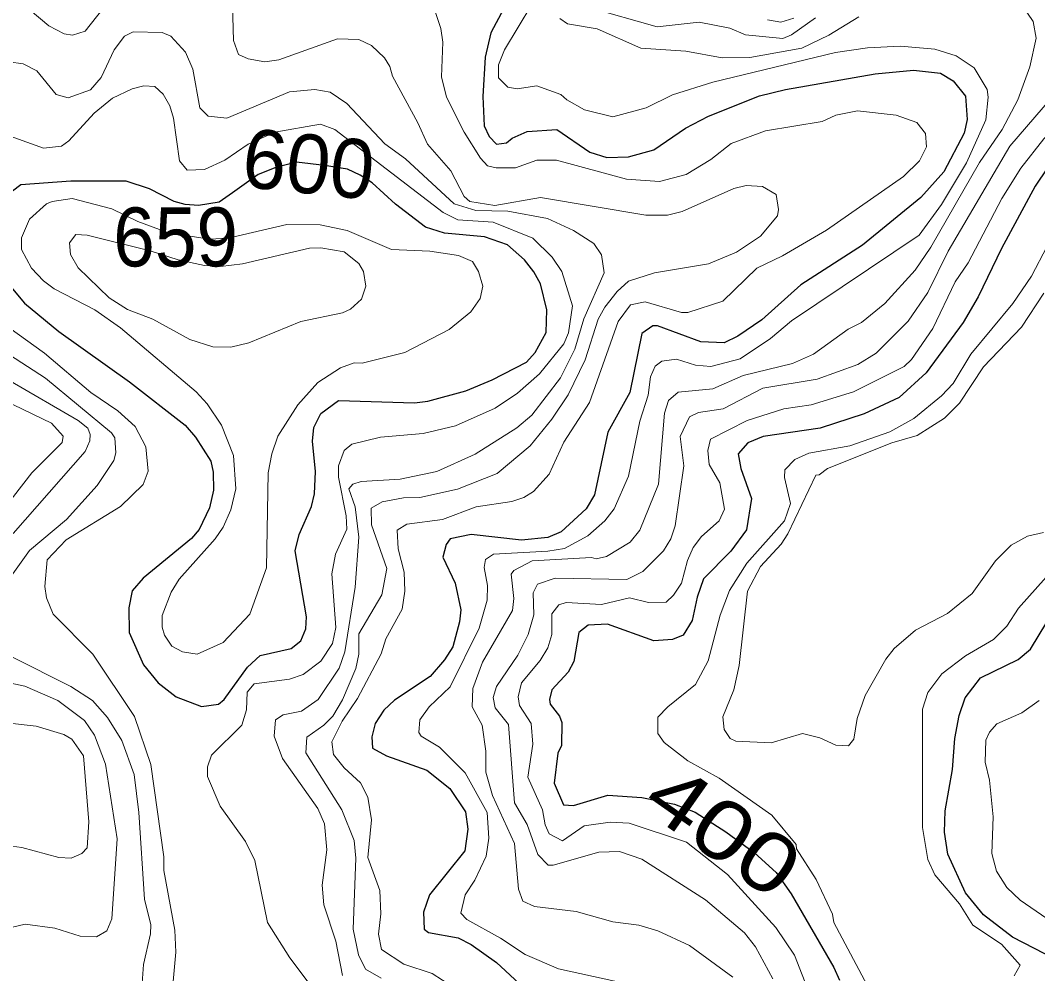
# Model space of a CAD drawing. Extents: x 673.3 to 698.5, y 6984.3 to 7012.3.
# Drawn here: x 680.565 to 681.947, y 7008.297 to 7009.592 of the extents above; entities that cross this region are included whole.
import ezdxf
from ezdxf.enums import TextEntityAlignment as Align

# ---------------------------------------------------------------- set-up
doc = ezdxf.new("R2010")
doc.units = 0
doc.header["$LTSCALE"] = 0.032
doc.layers.add('1', color=7, linetype='Continuous', lineweight=25)
doc.layers.add('2', color=7, linetype='Continuous', lineweight=13)
doc.layers.add('21', color=7, linetype='Continuous')
doc.layers.add('61', color=7, linetype='Continuous')

msp = doc.modelspace()

# ---------------------------------------------------------------- linework, layer by layer
at = {"layer": '1'}
for points in [[(681.2359, 7009.6347), (681.2043, 7009.5749), (681.1968, 7009.5417), (681.1935, 7009.4882), (681.1955, 7009.4483), (681.2021, 7009.434), (681.2121, 7009.4235), (681.2258, 7009.4255), (681.2332, 7009.4318), (681.2538, 7009.441), (681.2941, 7009.4434), (681.3389, 7009.4128), (681.3619, 7009.4053), (681.3912, 7009.4063), (681.4259, 7009.416), (681.469, 7009.4452), (681.5, 7009.4616), (681.5692, 7009.4891), (681.6048, 7009.498), (681.7266, 7009.5192), (681.7787, 7009.5241), (681.8154, 7009.5199), (681.8326, 7009.5096), (681.8491, 7009.4887), (681.8515, 7009.4573), (681.8471, 7009.4387), (681.8199, 7009.3859), (681.7886, 7009.3512), (681.7093, 7009.2865), (681.6254, 7009.2327), (681.5724, 7009.1849), (681.5399, 7009.1627), (681.5214, 7009.1536), (681.4894, 7009.1552), (681.4306, 7009.1771), (681.4242, 7009.1771), (681.4096, 7009.1666), (681.3931, 7009.0862), (681.3631, 7009.0325), (681.3454, 7008.9473), (681.334, 7008.9286), (681.2997, 7008.8973), (681.2816, 7008.8896), (681.2461, 7008.8857), (681.1777, 7008.8937), (681.1493, 7008.8876), (681.1436, 7008.8801), (681.1393, 7008.8629), (681.1559, 7008.8273), (681.1634, 7008.7911), (681.1617, 7008.7748), (681.1529, 7008.741), (681.1413, 7008.7231), (681.1221, 7008.7009), (681.0736, 7008.6687), (681.059, 7008.6549), (681.0471, 7008.637), (681.0429, 7008.6188), (681.0434, 7008.6033), (681.0627, 7008.593), (681.1173, 7008.5737), (681.1487, 7008.5484), (681.17, 7008.517), (681.1731, 7008.4934), (681.1692, 7008.464), (681.1211, 7008.4043), (681.113, 7008.3807), (681.114, 7008.3577), (681.1197, 7008.3531), (681.1598, 7008.3457), (681.1777, 7008.3369), (681.212, 7008.3125), (681.2428, 7008.2839)], [(682.1945, 7009.6074), (682.1822, 7009.5747), (682.1759, 7009.569), (682.1746, 7009.5639), (682.1473, 7009.5365), (682.1081, 7009.5118), (682.0595, 7009.4876), (682.0076, 7009.4506), (681.9771, 7009.4165), (681.9437, 7009.3664), (681.8981, 7009.2817), (681.8664, 7009.2165), (681.846, 7009.1815), (681.7957, 7009.1131), (681.759, 7009.0796), (681.7116, 7009.0572), (681.6517, 7009.0379), (681.5741, 7009.0266), (681.5533, 7009.0181), (681.5405, 7009.003), (681.544, 7008.983), (681.5583, 7008.9423), (681.5516, 7008.8998), (681.5305, 7008.8707)], [(680.5499, 7009.2326), (680.5708, 7009.2079), (680.6174, 7009.1691), (680.7136, 7009.1008), (680.7893, 7009.0421), (680.8031, 7009.0258), (680.8238, 7008.993), (680.827, 7008.9784), (680.8278, 7008.9538), (680.8222, 7008.9299), (680.8083, 7008.9004), (680.7978, 7008.8881), (680.7323, 7008.8341), (680.7172, 7008.817), (680.7124, 7008.7941), (680.713, 7008.7605), (680.7325, 7008.7165), (680.7524, 7008.6922), (680.7768, 7008.6729), (680.8113, 7008.6601), (680.8346, 7008.6631), (680.842, 7008.6693), (680.8739, 7008.7132), (680.8909, 7008.7293), (680.9331, 7008.7388), (680.9461, 7008.7492), (680.9532, 7008.7654), (680.9541, 7008.7817), (680.9387, 7008.8712), (680.9439, 7008.8936), (680.9607, 7008.9315), (680.9648, 7008.9488), (680.9663, 7008.9791), (680.9623, 7009.0204), (680.964, 7009.039), (680.9735, 7009.058), (680.9976, 7009.0753), (681.1007, 7009.0722), (681.1186, 7009.0747), (681.1702, 7009.0887), (681.2062, 7009.1036), (681.253, 7009.1275), (681.2645, 7009.1407), (681.2796, 7009.168), (681.2806, 7009.1986), (681.2717, 7009.2341), (681.2629, 7009.2502), (681.2499, 7009.2665), (681.2269, 7009.2871), (681.1959, 7009.2977), (681.1416, 7009.3029), (681.1157, 7009.3108), (681.0749, 7009.3422), (681.0431, 7009.371), (681.0268, 7009.3817), (681.0097, 7009.3896), (680.9782, 7009.3946), (680.9403, 7009.3991), (680.9121, 7009.3918), (680.8882, 7009.3825), (680.8533, 7009.3574), (680.8351, 7009.345), (680.8072, 7009.3402), (680.7891, 7009.3416), (680.7741, 7009.3458), (680.7409, 7009.3631), (680.7089, 7009.3734), (680.6337, 7009.3734), (680.5659, 7009.3682), (680.5297, 7009.3414)], [(681.5305, 7008.8707), (681.4933, 7008.8335), (681.4845, 7008.8086), (681.4778, 7008.7769), (681.4654, 7008.757), (681.451, 7008.7511), (681.4257, 7008.7489), (681.3627, 7008.7719), (681.3366, 7008.7705), (681.3238, 7008.7606), (681.3173, 7008.7212), (681.3093, 7008.7067), (681.2872, 7008.6828), (681.284, 7008.6694), (681.285, 7008.6631), (681.2977, 7008.647), (681.301, 7008.638), (681.3002, 7008.6069), (681.2952, 7008.5965), (681.2904, 7008.5557), (681.303, 7008.5263), (681.3165, 7008.5257), (681.3634, 7008.5395), (681.4096, 7008.5362), (681.4538, 7008.5274), (681.4817, 7008.5165), (681.5234, 7008.4896), (681.5625, 7008.4614), (681.5921, 7008.4346), (681.6122, 7008.4054), (681.6701, 7008.3054), (681.6779, 7008.2881)], [(681.9719, 7008.3163), (681.9132, 7008.3467), (681.8738, 7008.3772), (681.849, 7008.407), (681.8251, 7008.4594), (681.8207, 7008.4891), (681.8215, 7008.5182), (681.8314, 7008.5742), (681.8347, 7008.6165), (681.8406, 7008.6477), (681.8489, 7008.6718), (681.8693, 7008.6989), (681.9209, 7008.7237), (681.9376, 7008.738), (681.9598, 7008.7746)]]:
    msp.add_lwpolyline(points, dxfattribs=at)
at = {"layer": '2'}
for points in [[(681.1502, 7009.3875), (681.1182, 7009.4237), (681.1054, 7009.4527), (681.0706, 7009.5158), (681.0672, 7009.529), (681.0597, 7009.5407), (681.0422, 7009.5578), (681.0249, 7009.5656), (680.996, 7009.5665), (680.9165, 7009.5381), (680.8974, 7009.5355), (680.8746, 7009.5393), (680.8618, 7009.5454), (680.8548, 7009.5646), (680.8531, 7009.6292)], [(680.6859, 7009.6183), (680.6532, 7009.5771), (680.6363, 7009.5715), (680.6248, 7009.5734), (680.6038, 7009.5844), (680.5786, 7009.6055)], [(681.9246, 7009.6144), (681.9411, 7009.5901), (681.9451, 7009.5674), (681.9367, 7009.5288), (681.92, 7009.4836), (681.8988, 7009.4437), (681.8682, 7009.3989), (681.8021, 7009.2837), (681.7808, 7009.2524), (681.7397, 7009.2072), (681.7077, 7009.1814), (681.6896, 7009.1722), (681.6428, 7009.1384), (681.6142, 7009.1258), (681.5472, 7009.1093), (681.5059, 7009.0914), (681.4589, 7009.0866), (681.4458, 7009.0757), (681.4403, 7009.0585), (681.4321, 7008.9621), (681.4067, 7008.8996), (681.3935, 7008.8831), (681.3615, 7008.8635), (681.3475, 7008.8604), (681.3411, 7008.8621), (681.2607, 7008.8579), (681.2357, 7008.8447), (681.2319, 7008.8396), (681.2358, 7008.8064), (681.2336, 7008.7905), (681.193, 7008.7201), (681.1798, 7008.6846), (681.1789, 7008.6593), (681.1927, 7008.6348), (681.1975, 7008.5992), (681.1976, 7008.5709), (681.2064, 7008.539), (681.2366, 7008.474), (681.2419, 7008.4118), (681.248, 7008.3955), (681.2635, 7008.3882), (681.3203, 7008.3814), (681.3699, 7008.3677), (681.4055, 7008.3629), (681.4311, 7008.3552), (681.4743, 7008.3352), (681.5333, 7008.2925)], [(681.7607, 7009.5567), (681.7158, 7009.5543), (681.6725, 7009.5479), (681.506, 7009.5079), (681.4511, 7009.4904), (681.4152, 7009.4731), (681.3702, 7009.4606), (681.3314, 7009.4702), (681.3076, 7009.4836), (681.2996, 7009.4911), (681.2668, 7009.503), (681.2402, 7009.4989), (681.2276, 7009.5009), (681.2147, 7009.5139), (681.2148, 7009.5313), (681.2229, 7009.5517), (681.2601, 7009.6134)], [(681.6455, 7009.595), (681.6129, 7009.5723), (681.6011, 7009.5673), (681.5505, 7009.5719), (681.5292, 7009.5812), (681.4875, 7009.5892), (681.4302, 7009.5828), (681.3376, 7009.6091)], [(681.1291, 7009.6022), (681.1366, 7009.5808), (681.139, 7009.562), (681.1374, 7009.5149), (681.1441, 7009.4876), (681.168, 7009.44), (681.1902, 7009.4044), (681.2, 7009.3941), (681.2117, 7009.3914), (681.2377, 7009.3914), (681.267, 7009.4018), (681.2937, 7009.4019), (681.3888, 7009.376), (681.4334, 7009.373), (681.4699, 7009.3825), (681.5031, 7009.4026), (681.5307, 7009.4244), (681.5775, 7009.4419), (681.6543, 7009.4546), (681.6732, 7009.4629), (681.7025, 7009.4687)], [(681.2982, 7009.5944), (681.3086, 7009.5869), (681.3488, 7009.5803), (681.4081, 7009.5539), (681.4693, 7009.5501), (681.5188, 7009.5407), (681.5562, 7009.5412), (681.627, 7009.554), (681.6637, 7009.5715), (681.7041, 7009.5965)], [(681.5801, 7009.5926), (681.5984, 7009.5892), (681.6159, 7009.5949)], [(682.1366, 7009.6003), (682.1229, 7009.5732), (682.1153, 7009.5641), (682.0511, 7009.5257), (682.0277, 7009.5065), (681.9555, 7009.431), (681.9245, 7009.3911), (681.8987, 7009.3496), (681.8526, 7009.2624), (681.8349, 7009.2368), (681.8048, 7009.1733), (681.7758, 7009.1314), (681.766, 7009.1216)], [(680.5496, 7009.5354), (680.5693, 7009.5326), (680.5876, 7009.523), (680.6141, 7009.491), (680.6302, 7009.4866), (680.6604, 7009.4976), (680.6752, 7009.5141), (680.6927, 7009.5518), (680.7067, 7009.5703), (680.7185, 7009.5763), (680.758, 7009.5752), (680.7695, 7009.5702), (680.7895, 7009.5485), (680.7994, 7009.5254), (680.8089, 7009.4729), (680.8203, 7009.4617), (680.8457, 7009.459), (680.9309, 7009.4948), (680.9654, 7009.498), (680.9863, 7009.4943), (681.0089, 7009.479), (681.0605, 7009.4241), (681.0884, 7009.4035), (681.1545, 7009.3425), (681.1838, 7009.3336), (681.2274, 7009.3325), (681.2813, 7009.3227), (681.3168, 7009.3065), (681.3441, 7009.2887), (681.3547, 7009.2732), (681.3582, 7009.2489), (681.3307, 7009.1863), (681.3184, 7009.1452), (681.2988, 7009.1062), (681.2599, 7009.0556), (681.2397, 7009.0386), (681.183, 7009.0028), (681.1308, 7008.9793), (681.081, 7008.9687), (681.0283, 7008.9654), (681.0167, 7008.9619), (681.0113, 7008.9556), (681.02, 7008.9312), (681.0249, 7008.8898), (681.02, 7008.8221), (681.0062, 7008.7341), (680.9983, 7008.712), (680.97, 7008.6695), (680.947, 7008.6537), (680.9224, 7008.6486), (680.912, 7008.6419), (680.9102, 7008.6198), (680.9215, 7008.5892), (680.9695, 7008.5215), (680.9782, 7008.5007), (680.9817, 7008.4654), (680.9753, 7008.4175), (680.9777, 7008.3907), (680.9938, 7008.3411), (681.0028, 7008.2947)], [(681.3729, 7008.287), (681.2962, 7008.3039), (681.2509, 7008.323), (681.2176, 7008.3453), (681.1717, 7008.3707), (681.1635, 7008.3791), (681.1693, 7008.4041), (681.1826, 7008.4239), (681.1978, 7008.4565), (681.2016, 7008.4811), (681.1994, 7008.5158), (681.1697, 7008.5699), (681.1346, 7008.6048), (681.1097, 7008.6195), (681.1064, 7008.6246), (681.1081, 7008.6417), (681.1207, 7008.6597), (681.1493, 7008.6867), (681.1883, 7008.7664), (681.1992, 7008.8043), (681.2, 7008.8243), (681.1952, 7008.8489), (681.1969, 7008.8595), (681.2078, 7008.867), (681.2816, 7008.8708), (681.3044, 7008.8746), (681.3362, 7008.8916), (681.3593, 7008.9121), (681.372, 7008.9286), (681.3912, 7008.9729), (681.4066, 7009.0475), (681.4183, 7009.0828), (681.4212, 7009.1077), (681.4275, 7009.122), (681.4365, 7009.1291), (681.4565, 7009.1315), (681.4823, 7009.1235), (681.5032, 7009.1218), (681.5429, 7009.1323), (681.5841, 7009.1596), (681.6127, 7009.1835), (681.7863, 7009.3001), (681.8165, 7009.3417), (681.8504, 7009.3981), (681.8768, 7009.4566), (681.88, 7009.4875), (681.8785, 7009.4978), (681.8607, 7009.5271), (681.8364, 7009.5435), (681.8074, 7009.5524), (681.7607, 7009.5567)], [(681.3009, 7009.2507), (681.2877, 7009.2703), (681.2614, 7009.2958), (681.2076, 7009.3179), (681.1596, 7009.321), (681.1398, 7009.3307), (680.9924, 7009.4434), (680.9731, 7009.4506), (680.911, 7009.4401), (680.8745, 7009.4236), (680.843, 7009.4019), (680.8154, 7009.3891), (680.7918, 7009.3881), (680.7814, 7009.401), (680.7732, 7009.4589), (680.7682, 7009.4758), (680.7594, 7009.4916), (680.7481, 7009.5021), (680.7329, 7009.5028), (680.7172, 7009.4988), (680.6903, 7009.4863), (680.6655, 7009.4659), (680.631, 7009.4282), (680.6212, 7009.4209), (680.5967, 7009.4183), (680.5516, 7009.4344)], [(681.5873, 7008.2902), (681.5638, 7008.3337), (681.549, 7008.3525), (681.4959, 7008.3976), (681.4095, 7008.4526), (681.3793, 7008.463), (681.3511, 7008.4622), (681.2891, 7008.4443), (681.2823, 7008.4444), (681.2682, 7008.4589), (681.2536, 7008.4999), (681.2366, 7008.5292), (681.2285, 7008.6353), (681.2104, 7008.6582), (681.2074, 7008.6721), (681.2121, 7008.6873), (681.2411, 7008.7298), (681.2552, 7008.7579), (681.2627, 7008.7843), (681.262, 7008.8144), (681.2679, 7008.8262), (681.2917, 7008.8342), (681.3892, 7008.8325), (681.411, 7008.8432), (681.4388, 7008.8712), (681.4487, 7008.8878), (681.4549, 7008.9052), (681.4663, 7008.9867), (681.4615, 7009.0265), (681.4743, 7009.0532), (681.4866, 7009.059), (681.52, 7009.064), (681.5738, 7009.0924), (681.6476, 7009.1044), (681.7028, 7009.1244), (681.7278, 7009.1396), (681.7711, 7009.1831), (681.7979, 7009.2222), (681.8256, 7009.2784), (681.9095, 7009.4211), (681.9661, 7009.4864)], [(681.7025, 7009.4687), (681.7549, 7009.4629), (681.783, 7009.4531), (681.7946, 7009.4382), (681.7961, 7009.4199), (681.7867, 7009.4009), (681.7649, 7009.3796), (681.6604, 7009.3068), (681.6005, 7009.2719), (681.5659, 7009.2552), (681.5197, 7009.2104), (681.4718, 7009.1951), (681.4632, 7009.1951), (681.4139, 7009.2097), (681.3939, 7009.2056), (681.3771, 7009.1828), (681.3384, 7009.0729), (681.3035, 7009.0191), (681.2838, 7008.9753), (681.2621, 7008.9519), (681.2491, 7008.9439), (681.2328, 7008.9384), (681.1845, 7008.9312), (681.1386, 7008.9141), (681.0904, 7008.9076), (681.0773, 7008.8994), (681.0783, 7008.8741), (681.0868, 7008.8422), (681.0876, 7008.8166), (681.0841, 7008.7922), (681.0617, 7008.7519), (681.0553, 7008.7315), (681.0233, 7008.6707), (681.0026, 7008.64), (680.9883, 7008.612), (680.9905, 7008.5949), (681.005, 7008.5767), (681.0271, 7008.5561), (681.0372, 7008.5367), (681.0421, 7008.506), (681.0372, 7008.4548), (681.0534, 7008.41), (681.0551, 7008.3786), (681.0519, 7008.3508), (681.0559, 7008.33), (681.0862, 7008.3101), (681.1246, 7008.2975), (681.1529, 7008.2792)], [(681.0555, 7008.291), (681.0339, 7008.3034), (681.0245, 7008.3227), (681.0172, 7008.3574), (681.0209, 7008.454), (681.0185, 7008.4781), (681.0018, 7008.5196), (680.9531, 7008.5968), (680.9542, 7008.6184), (680.9775, 7008.6345), (680.9898, 7008.6468), (681.0028, 7008.6688), (681.0209, 7008.7117), (681.0249, 7008.7309), (681.0251, 7008.7585), (681.0563, 7008.8117), (681.0632, 7008.8473), (681.0421, 7008.9065), (681.0416, 7008.9291), (681.0567, 7008.9379), (681.0855, 7008.9435), (681.1081, 7008.9439), (681.1592, 7008.955), (681.213, 7008.9764), (681.2576, 7009.014), (681.2871, 7009.0501), (681.3095, 7009.0833), (681.3325, 7009.1309), (681.3501, 7009.186), (681.359, 7009.2022), (681.3759, 7009.2236), (681.3913, 7009.2375), (681.4269, 7009.2488), (681.4999, 7009.2609), (681.5382, 7009.277), (681.5706, 7009.2986), (681.5937, 7009.3264), (681.595, 7009.3351), (681.5918, 7009.3553), (681.5736, 7009.3661), (681.551, 7009.3677), (681.5345, 7009.3635), (681.4642, 7009.3322), (681.4442, 7009.327), (681.4148, 7009.327), (681.2716, 7009.3514), (681.21, 7009.3401), (681.1758, 7009.3458), (681.168, 7009.3527), (681.1502, 7009.3875)], [(681.9601, 7009.2852), (681.939, 7009.2445), (681.9135, 7009.2072), (681.8566, 7009.1383), (681.8322, 7009.0984), (681.8165, 7009.082), (681.779, 7009.051), (681.7463, 7009.0329), (681.6921, 7009.0141), (681.6363, 7009.0038), (681.6173, 7008.9956), (681.6038, 7008.9814), (681.6033, 7008.9709), (681.6112, 7008.9358), (681.6034, 7008.9123), (681.5523, 7008.8544), (681.5284, 7008.8175), (681.5159, 7008.784), (681.4995, 7008.7221), (681.4824, 7008.6899), (681.4446, 7008.6596), (681.4313, 7008.6456), (681.4312, 7008.6234), (681.4396, 7008.6109), (681.4718, 7008.5861), (681.5143, 7008.5628), (681.5859, 7008.5123), (681.6193, 7008.4727), (681.6195, 7008.4665), (681.6463, 7008.4248), (681.6683, 7008.3779), (681.6705, 7008.3666), (681.7198, 7008.2739)], [(680.9561, 7008.2856), (680.9314, 7008.3186), (680.9009, 7008.3666), (680.884, 7008.4507), (680.8713, 7008.4764), (680.8365, 7008.5246), (680.8197, 7008.5651), (680.8197, 7008.5778), (680.8247, 7008.594), (680.8661, 7008.6347), (680.8726, 7008.6556), (680.8735, 7008.6793), (680.883, 7008.6907), (680.931, 7008.6972), (680.9493, 7008.7036), (680.9733, 7008.7216), (680.9893, 7008.7455), (680.9939, 7008.7673), (680.9883, 7008.8403), (680.9935, 7008.867), (681.0086, 7008.9007), (681.0079, 7008.9191), (680.9973, 7008.9716), (680.9973, 7008.9869), (681.0052, 7009.0075), (681.0156, 7009.0164), (681.0545, 7009.0257), (681.1126, 7009.0305), (681.1563, 7009.0409), (681.2101, 7009.0652), (681.2408, 7009.0853), (681.2703, 7009.1115), (681.3035, 7009.1523), (681.31, 7009.1672), (681.3155, 7009.2039), (681.3009, 7009.2507)], [(681.9549, 7008.8961), (681.9335, 7008.8911), (681.9113, 7008.8792), (681.8898, 7008.8579), (681.8582, 7008.8134), (681.8249, 7008.7864), (681.781, 7008.7636), (681.7523, 7008.7385), (681.7411, 7008.7244), (681.7127, 7008.6749), (681.7019, 7008.6436), (681.6973, 7008.6158), (681.6901, 7008.6064), (681.6731, 7008.6074), (681.6511, 7008.6174), (681.6276, 7008.6233), (681.5852, 7008.6104), (681.537, 7008.6128), (681.5295, 7008.6167), (681.5215, 7008.6288), (681.5193, 7008.6458), (681.5344, 7008.6826), (681.5419, 7008.7155), (681.553, 7008.8167), (681.5707, 7008.8501), (681.5988, 7008.8805), (681.6076, 7008.8943), (681.6457, 7008.9742), (681.6505, 7008.9746), (681.6617, 7008.9833), (681.7491, 7009.0181), (681.7836, 7009.028), (681.8208, 7009.0514), (681.8409, 7009.072), (681.8735, 7009.1211), (681.9253, 7009.1753), (681.9557, 7009.2211)], [(680.5496, 7009.1745), (680.598, 7009.1398), (680.6612, 7009.0864), (680.6978, 7009.0613), (680.7211, 7009.0403), (680.7358, 7009.0126), (680.739, 7008.9796), (680.7323, 7008.9613), (680.7011, 7008.9314), (680.6273, 7008.8862), (680.6016, 7008.8589), (680.5983, 7008.8231), (680.6006, 7008.8077), (680.6098, 7008.7855), (680.6639, 7008.7312), (680.7202, 7008.6465), (680.7423, 7008.581), (680.7602, 7008.4559), (680.7603, 7008.4371), (680.7749, 7008.3562), (680.7765, 7008.3263), (680.7635, 7008.182)], [(680.5552, 7008.8403), (680.5779, 7008.8718), (680.628, 7008.9137), (680.6698, 7008.9599), (680.6921, 7008.9938), (680.6951, 7009.0043), (680.6937, 7009.025), (680.6889, 7009.0318), (680.5993, 7009.106), (680.5504, 7009.1376)], [(681.766, 7009.1216), (681.6971, 7009.0871), (681.6393, 7009.0697), (681.6025, 7009.0642), (681.5526, 7009.0484), (681.5028, 7009.0229), (681.499, 7009.0077), (681.501, 7008.9886), (681.5152, 7008.9638), (681.5217, 7008.9279), (681.5147, 7008.9123), (681.4906, 7008.891), (681.4791, 7008.876), (681.4713, 7008.8582), (681.4633, 7008.8276), (681.4526, 7008.811), (681.4424, 7008.8018), (681.4186, 7008.801), (681.3926, 7008.8075), (681.3545, 7008.7983), (681.3068, 7008.801), (681.2969, 7008.7982), (681.2872, 7008.7858), (681.2872, 7008.7576), (681.2817, 7008.7396), (681.2712, 7008.7222), (681.246, 7008.6922), (681.2415, 7008.673), (681.2433, 7008.6612), (681.2591, 7008.637), (681.2612, 7008.609), (681.2547, 7008.5642), (681.2747, 7008.5198), (681.2783, 7008.4993), (681.2837, 7008.4869), (681.3018, 7008.4776), (681.3313, 7008.4979), (681.3664, 7008.5028), (681.3923, 7008.5013), (681.4701, 7008.4757), (681.5258, 7008.4319), (681.5916, 7008.3596), (681.6168, 7008.3223), (681.6479, 7008.2422)], [(680.5417, 7008.9268), (680.5807, 7008.9773), (680.6219, 7009.0186), (680.6234, 7009.027), (680.6074, 7009.0447), (680.5031, 7009.0951)], [(680.552, 7009.1016), (680.6438, 7009.0484), (680.6567, 7009.0378), (680.6601, 7009.0294), (680.6597, 7009.0209), (680.6535, 7009.0063), (680.5554, 7008.8949)], [(681.9154, 7008.294), (681.9232, 7008.3085), (681.8981, 7008.3373), (681.8593, 7008.3632), (681.8411, 7008.3919), (681.8076, 7008.4312), (681.798, 7008.4522), (681.7905, 7008.4954), (681.7906, 7008.6564), (681.7979, 7008.6789), (681.8168, 7008.7042), (681.8491, 7008.7289), (681.887, 7008.7509), (681.9052, 7008.7692), (681.9211, 7008.7936), (681.9587, 7008.8356)], [(680.537, 7008.2482), (680.5823, 7008.2594), (680.6044, 7008.2594), (680.6272, 7008.2553), (680.692, 7008.2359), (680.708, 7008.2351), (680.718, 7008.2401), (680.7294, 7008.265), (680.7326, 7008.3097), (680.7422, 7008.3511), (680.7423, 7008.3635), (680.7341, 7008.3982), (680.726, 7008.5162), (680.7198, 7008.5678), (680.7031, 7008.6139), (680.6836, 7008.6452), (680.6631, 7008.6683), (680.6337, 7008.6871), (680.5535, 7008.7274)], [(680.5243, 7008.6977), (680.5712, 7008.6875), (680.6161, 7008.6681), (680.6522, 7008.6409), (680.666, 7008.6211), (680.6811, 7008.5817), (680.6967, 7008.4804), (680.6894, 7008.3714), (680.6827, 7008.3554), (680.6689, 7008.3471), (680.6465, 7008.3481), (680.6119, 7008.3589), (680.5718, 7008.3643), (680.5394, 7008.3565)], [(682.0092, 7008.3379), (681.9234, 7008.3969), (681.9052, 7008.4141), (681.8913, 7008.4364), (681.885, 7008.4605), (681.8865, 7008.5099), (681.8816, 7008.5598), (681.876, 7008.5843), (681.8768, 7008.6141), (681.8817, 7008.6249), (681.8916, 7008.6364), (681.9258, 7008.6512), (681.9492, 7008.6682)], [(680.5402, 7008.4719), (680.5672, 7008.4686), (680.6174, 7008.4548), (680.6342, 7008.454), (680.6489, 7008.4601), (680.656, 7008.4682), (680.6584, 7008.5034), (680.6511, 7008.5929), (680.6353, 7008.6155), (680.6244, 7008.6219), (680.5868, 7008.6331), (680.5096, 7008.6418)]]:
    msp.add_lwpolyline(points, dxfattribs=at)
for points in [[(680.8995, 7008.8484), (680.902, 7008.9771), (680.9068, 7009.0029), (680.9149, 7009.0271), (680.942, 7009.0698), (680.9695, 7009.0998), (681.0001, 7009.1199), (681.0187, 7009.1265), (681.0294, 7009.1263), (681.0875, 7009.1405), (681.1479, 7009.172), (681.1773, 7009.1959), (681.1899, 7009.2141), (681.1935, 7009.2309), (681.1877, 7009.2507), (681.1795, 7009.2643), (681.1606, 7009.2725), (681.1216, 7009.2781), (681.0692, 7009.2805), (681.0092, 7009.3064), (680.9726, 7009.314), (680.9273, 7009.3147), (680.8477, 7009.2961), (680.8221, 7009.2945), (680.7663, 7009.303), (680.7247, 7009.3185), (680.6894, 7009.3359), (680.6355, 7009.3497), (680.6086, 7009.3458), (680.6009, 7009.3424), (680.5777, 7009.3219), (680.5666, 7009.2966), (680.5666, 7009.2806), (680.5802, 7009.2554), (680.5968, 7009.2379), (680.611, 7009.2273), (680.6664, 7009.1985), (680.7014, 7009.174), (680.8039, 7009.0871), (680.819, 7009.071), (680.8386, 7009.0418), (680.8548, 7009.0009), (680.8579, 7008.9556), (680.8511, 7008.927), (680.8407, 7008.9033), (680.8298, 7008.8877), (680.7808, 7008.8328), (680.7699, 7008.8154), (680.7579, 7008.7833), (680.7579, 7008.7679), (680.7612, 7008.7567), (680.7712, 7008.7418), (680.7855, 7008.7342), (680.8056, 7008.7309), (680.8407, 7008.747), (680.8769, 7008.7854)], [(680.9463, 7009.1827), (681.003, 7009.1945), (681.0139, 7009.1994), (681.0286, 7009.2131), (681.0347, 7009.2307), (681.0316, 7009.2509), (681.0251, 7009.2617), (681.0052, 7009.2774), (680.9734, 7009.283), (680.9582, 7009.2822), (680.8669, 7009.2611), (680.8372, 7009.2574), (680.8153, 7009.2589), (680.7798, 7009.2665), (680.7418, 7009.2787), (680.6562, 7009.3002), (680.6408, 7009.3009), (680.6318, 7009.2898), (680.6332, 7009.2738), (680.6437, 7009.2556), (680.6858, 7009.2147), (680.7109, 7009.199), (680.7451, 7009.186), (680.7957, 7009.1584), (680.8265, 7009.1486), (680.851, 7009.1479), (680.8757, 7009.1537)]]:
    msp.add_lwpolyline(points, close=True, dxfattribs=at)

# ---------------------------------------------------------------- texts
at = {"layer": '21', "width": 0.95}
msp.add_text('659', height=0.08, dxfattribs=at).set_placement((680.6914, 7009.2576))
at = {"layer": '61'}
msp.add_text('600', height=0.08, rotation=354.193, dxfattribs=at).set_placement((680.9527, 7009.357), align=Align.CENTER)
at = {"layer": '61', "width": 1.25}
msp.add_text('400', height=0.08, rotation=324.904, dxfattribs=at).set_placement((681.4975, 7008.4589), align=Align.CENTER)

doc.saveas('drawing.dxf')
